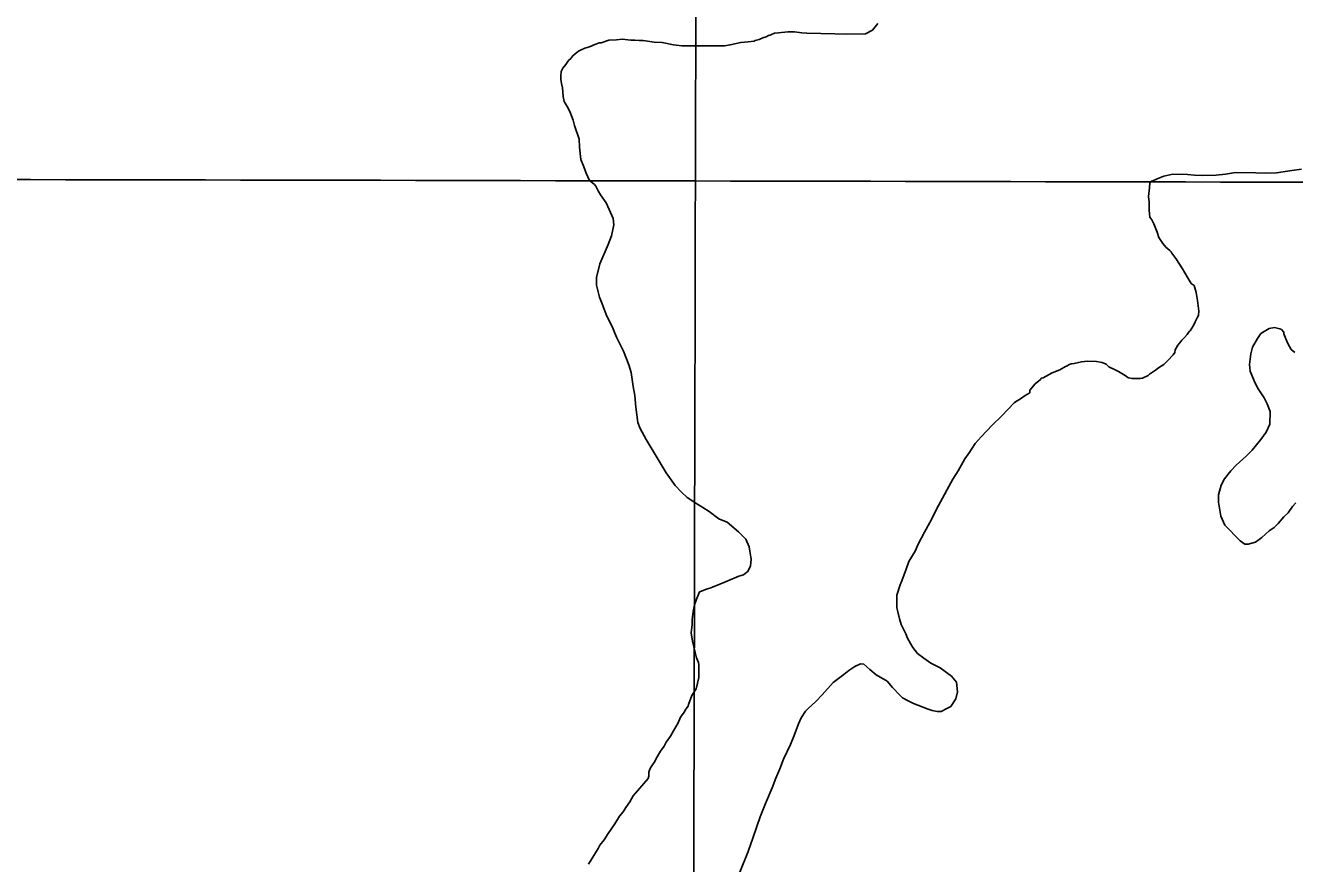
# Model space of a CAD drawing. Extents: x 3192986 to 3230865, y 867483 to 892886.
# Drawn here: x 3206104 to 3209065, y 883432 to 885386 of the extents above; entities that cross this region are included whole.
import ezdxf

# ---------------------------------------------------------------- set-up
doc = ezdxf.new("R2010")
doc.units = 0
doc.layers.add('V-GRID-MAJR', color=7, linetype='Continuous')
doc.layers.add('V-SITE-VEGE', color=7, linetype='Continuous')

msp = doc.modelspace()

# ---------------------------------------------------------------- linework, layer by layer
at = {"layer": 'V-GRID-MAJR'}
for points in [[(3207642.5, 872901.1), (3207654.8, 878960.7), (3207667.2, 885023.3), (3207679.5, 891086), (3207679.5, 891089.1)], [(3197214.9, 885046.1), (3202441, 885034.4), (3207667.2, 885023.3), (3212893.3, 885013.1), (3218119.5, 885003.6), (3223345.6, 884994.8), (3228571.8, 884986.9)]]:
    msp.add_spline(points, degree=3, dxfattribs=at)
at = {"layer": 'V-SITE-VEGE'}
for p, q in [((3209022.7, 885042.4), (3209058.6, 885047.5)), ((3209058.6, 885047.5), (3209081.2, 885051)), ((3208726.3, 885007), (3208727.4, 885019.3)), ((3208727.4, 885019.3), (3208730.3, 885023)), ((3208730.3, 885023), (3208734.1, 885023.9)), ((3208734.1, 885023.9), (3208744.5, 885028.5)), ((3208744.5, 885028.5), (3208759.7, 885034.8)), ((3208759.7, 885034.8), (3208767.2, 885035.7)), ((3208767.2, 885035.7), (3208781.4, 885039.2)), ((3208781.4, 885039.2), (3208815.3, 885038.7)), ((3208815.3, 885038.7), (3208831.3, 885036.6)), ((3208831.3, 885036.6), (3208850.2, 885036.4)), ((3208850.2, 885036.4), (3208882.2, 885036.8)), ((3208882.2, 885036.8), (3208903.9, 885039.4)), ((3208903.9, 885039.4), (3208927.5, 885042.8)), ((3208927.5, 885042.8), (3208974.6, 885042.1)), ((3208974.6, 885042.1), (3208998.2, 885041.8)), ((3208998.2, 885041.8), (3209022.7, 885042.4)), ((3208724.1, 884987.3), (3208726.3, 885007)), ((3208725.8, 884974.1), (3208724.1, 884987.3)), ((3208725.6, 884955.2), (3208725.8, 884974.1)), ((3208726.4, 884946.7), (3208725.6, 884955.2)), ((3208727.2, 884939.2), (3208726.4, 884946.7)), ((3208731.8, 884932.5), (3208727.2, 884939.2)), ((3208736.4, 884923), (3208731.8, 884932.5)), ((3208744.6, 884904.1), (3208736.4, 884923)), ((3208748.2, 884891.8), (3208744.6, 884904.1)), ((3208757.4, 884877.5), (3208748.2, 884891.8)), ((3208764.8, 884868.9), (3208757.4, 884877.5)), ((3208774.2, 884861.3), (3208764.8, 884868.9)), ((3208776.9, 884858.4), (3208774.2, 884861.3)), ((3208778.8, 884854.6), (3208776.9, 884858.4)), ((3208788, 884842.2), (3208778.8, 884854.6)), ((3208803.7, 884818.4), (3208788, 884842.2)), ((3208814.7, 884799.4), (3208803.7, 884818.4)), ((3208823.9, 884784.2), (3208814.7, 884799.4)), ((3208830.5, 884779.4), (3208823.9, 884784.2)), ((3208835.9, 884763.3), (3208830.5, 884779.4)), ((3208838.4, 884744.4), (3208835.9, 884763.3)), ((3208841.9, 884719.9), (3208838.4, 884744.4)), ((3208829.1, 884686.1), (3208833, 884694.6)), ((3208833, 884694.6), (3208838.8, 884705.8)), ((3208838.8, 884705.8), (3208840.8, 884709.5)), ((3208840.8, 884710.5), (3208841.9, 884719.9)), ((3208840.8, 884709.5), (3208840.8, 884710.5)), ((3208808, 884658.2), (3208814.7, 884665.6)), ((3208814.7, 884665.6), (3208819.5, 884672.2)), ((3208819.5, 884672.2), (3208821.4, 884674)), ((3208821.4, 884674), (3208829.1, 884686.1)), ((3208986.2, 884667.9), (3208978.5, 884655.7)), ((3209006.2, 884678.9), (3208986.2, 884667.9)), ((3209018.4, 884681.5), (3209006.2, 884678.9)), ((3209030.7, 884678.5), (3209018.4, 884681.5)), ((3209034.4, 884676.6), (3209030.7, 884678.5)), ((3209040, 884670.9), (3209034.4, 884676.6)), ((3209039.9, 884667.1), (3209040, 884670.9)), ((3209044.4, 884654.8), (3209039.9, 884667.1)), ((3208786.8, 884629.3), (3208792.7, 884640.5)), ((3208792.7, 884640.5), (3208796.5, 884645.2)), ((3208796.5, 884645.2), (3208799.4, 884648.9)), ((3208799.4, 884648.9), (3208802.2, 884651.7)), ((3208802.2, 884651.7), (3208808, 884658.2)), ((3208966.9, 884636.1), (3208962.9, 884620.2)), ((3208978.5, 884655.7), (3208966.9, 884636.1)), ((3209049, 884644.4), (3209044.4, 884654.8)), ((3209057.3, 884630.1), (3209049, 884644.4)), ((3208567.8, 884601.3), (3208582, 884603)), ((3208582, 884603), (3208602.7, 884602.7)), ((3208602.7, 884602.7), (3208611.2, 884600.7)), ((3208760, 884595.7), (3208769.5, 884605)), ((3208769.5, 884605), (3208782, 884618)), ((3208782, 884618), (3208785.8, 884623.6)), ((3208785.8, 884623.6), (3208786.8, 884629.3)), ((3208962.9, 884620.2), (3208959.7, 884595.7)), ((3209065.7, 884623.4), (3209057.3, 884630.1)), ((3208478.7, 884564), (3208499.6, 884575.9)), ((3208499.6, 884575.9), (3208517.6, 884583.2)), ((3208517.6, 884583.2), (3208530.9, 884590.5)), ((3208530.9, 884590.5), (3208533.8, 884591.5)), ((3208533.8, 884591.5), (3208537.6, 884594.2)), ((3208537.6, 884594.2), (3208544.2, 884597)), ((3208544.2, 884597), (3208550.8, 884597.8)), ((3208550.8, 884597.8), (3208567.8, 884601.3)), ((3208611.2, 884600.7), (3208615.9, 884599.7)), ((3208615.9, 884599.7), (3208625.2, 884595.8)), ((3208625.2, 884595.8), (3208631.8, 884590)), ((3208631.8, 884590), (3208646.7, 884583.2)), ((3208646.7, 884583.2), (3208654.2, 884579.4)), ((3208654.2, 884579.4), (3208670.1, 884569.7)), ((3208723.8, 884569.9), (3208726.7, 884572.7)), ((3208726.7, 884572.7), (3208740.9, 884581.9)), ((3208740.9, 884581.9), (3208747.6, 884587.4)), ((3208747.6, 884587.4), (3208760, 884595.7)), ((3208959.7, 884595.7), (3208961.4, 884579.7)), ((3208961.4, 884579.7), (3208970.5, 884556.9)), ((3208447.2, 884535.2), (3208459.7, 884550.1)), ((3208459.7, 884550.1), (3208472.1, 884560.3)), ((3208472.1, 884560.3), (3208474, 884563.1)), ((3208474, 884563.1), (3208478.7, 884564)), ((3208670.1, 884569.7), (3208675.7, 884564.9)), ((3208675.7, 884564.9), (3208678.5, 884563.9)), ((3208678.5, 884563.9), (3208685.1, 884562.9)), ((3208685.1, 884562.9), (3208704.9, 884562.6)), ((3208704.9, 884562.6), (3208710.5, 884563.5)), ((3208710.5, 884563.5), (3208723.8, 884569.9)), ((3208970.5, 884556.9), (3208978.7, 884540.8)), ((3208416.7, 884510.2), (3208423.4, 884513.9)), ((3208423.4, 884513.9), (3208436.7, 884523.1)), ((3208436.7, 884523.1), (3208447.2, 884529.6)), ((3208447.2, 884529.6), (3208447.2, 884535.2)), ((3208978.7, 884540.8), (3208994.4, 884517.9)), ((3208994.4, 884517.9), (3209000.8, 884503.7)), ((3208382.3, 884475.8), (3208411, 884505.6)), ((3208411, 884505.6), (3208416.7, 884510.2)), ((3209000.8, 884503.7), (3209008.1, 884485.7)), ((3209008.1, 884485.7), (3209007.7, 884456.5)), ((3208359.4, 884453.6), (3208382.3, 884475.8)), ((3209007.7, 884456.5), (3208998.9, 884437.8)), ((3208320.1, 884410.8), (3208333.5, 884426.6)), ((3208333.5, 884426.6), (3208359.4, 884453.6)), ((3208998.9, 884437.8), (3208986.4, 884420.1)), ((3208305.7, 884389.3), (3208320.1, 884410.8)), ((3208966.3, 884395.9), (3208952, 884381.9)), ((3208986.4, 884420.1), (3208966.3, 884395.9)), ((3208280.6, 884347.3), (3208296.1, 884375.3)), ((3208296.1, 884375.3), (3208305.7, 884389.3)), ((3208952, 884381.9), (3208929, 884360.6)), ((3208268, 884327.7), (3208280.6, 884347.3)), ((3208916.6, 884347.6), (3208901.3, 884328.9)), ((3208929, 884360.6), (3208916.6, 884347.6)), ((3208234.2, 884266.9), (3208268, 884327.7)), ((3208893.5, 884314), (3208887.5, 884291.4)), ((3208901.3, 884328.9), (3208893.5, 884314)), ((3208887.5, 884291.4), (3208887.3, 884274.5)), ((3208213.8, 884226.7), (3208234.2, 884266.9)), ((3208887.3, 884274.5), (3208893.4, 884241.4)), ((3209040.4, 884240.3), (3209049.9, 884249.5)), ((3209049.9, 884249.5), (3209060.5, 884264.5)), ((3209060.5, 884264.5), (3209068.2, 884272.8)), ((3208201.3, 884204.2), (3208213.8, 884226.7)), ((3208893.4, 884241.4), (3208902.5, 884220.6)), ((3208902.5, 884220.6), (3208937.8, 884184.3)), ((3209017.4, 884215.1), (3209027, 884224.4)), ((3209027, 884224.4), (3209040.4, 884240.3)), ((3208186.7, 884176.2), (3208201.3, 884204.2)), ((3208973.6, 884180.9), (3208988.8, 884192)), ((3208988.8, 884192), (3209006, 884207.8)), ((3209006, 884207.8), (3209017.4, 884215.1)), ((3208165.4, 884136), (3208179.9, 884160.3)), ((3208179.9, 884160.3), (3208186.7, 884176.2)), ((3208937.8, 884184.3), (3208949, 884176.6)), ((3208949, 884176.6), (3208956.6, 884176.4)), ((3208956.6, 884176.4), (3208973.6, 884180.9)), ((3208158.6, 884118.2), (3208165.4, 884136)), ((3208148.8, 884091), (3208158.6, 884118.2)), ((3208137, 884057.2), (3208144.9, 884081.6)), ((3208144.9, 884081.6), (3208148.8, 884091)), ((3208136.8, 884044), (3208137, 884057.2)), ((3208137.5, 884028), (3208136.8, 884044)), ((3208139.2, 884018.6), (3208137.5, 884028)), ((3208143.7, 884002.5), (3208139.2, 884018.6)), ((3208147.3, 883989.2), (3208143.7, 884002.5)), ((3208158.3, 883967.4), (3208147.3, 883989.2)), ((3208161.9, 883957), (3208158.3, 883967.4)), ((3208169.3, 883944.6), (3208161.9, 883957)), ((3208174.8, 883935.1), (3208169.3, 883944.6)), ((3208185, 883921.8), (3208174.8, 883935.1)), ((3208199.9, 883910.3), (3208185, 883921.8)), ((3208039.4, 883890.9), (3208052.7, 883897.3)), ((3208052.7, 883897.3), (3208060.2, 883896.3)), ((3208060.2, 883896.3), (3208074.2, 883883.8)), ((3208216.7, 883898.7), (3208199.9, 883910.3)), ((3208238.2, 883888.1), (3208216.7, 883898.7)), ((3207988.9, 883853.9), (3208013.7, 883872.4)), ((3208013.7, 883872.4), (3208025.1, 883881.7)), ((3208025.1, 883881.7), (3208039.4, 883890.9)), ((3208074.2, 883883.8), (3208089.1, 883871.4)), ((3208089.1, 883871.4), (3208114.3, 883856.9)), ((3208264.3, 883868.8), (3208238.2, 883888.1)), ((3208276.3, 883854.5), (3208264.3, 883868.8)), ((3207963.1, 883825.1), (3207988.9, 883853.9)), ((3208114.3, 883856.9), (3208127.3, 883842.5)), ((3208127.3, 883842.5), (3208144, 883824.4)), ((3208278.8, 883831.9), (3208276.3, 883854.5)), ((3207930.6, 883793.5), (3207947.8, 883809.3)), ((3207947.8, 883809.3), (3207963.1, 883825.1)), ((3208144, 883824.4), (3208150.5, 883817.7)), ((3208150.5, 883817.7), (3208163.6, 883810.9)), ((3208163.6, 883810.9), (3208175.7, 883805.1)), ((3208175.7, 883805.1), (3208210.4, 883791.4)), ((3208263.3, 883798.2), (3208274.8, 883815.9)), ((3208274.8, 883815.9), (3208278.8, 883831.9)), ((3207914.3, 883771.2), (3207923.9, 883787)), ((3207923.9, 883787), (3207930.6, 883793.5)), ((3208210.4, 883791.4), (3208219.8, 883788.4)), ((3208219.8, 883788.4), (3208231.1, 883786.4)), ((3208231.1, 883786.4), (3208240.5, 883786.3)), ((3208240.5, 883786.3), (3208255.7, 883793.6)), ((3208255.7, 883793.6), (3208263.3, 883798.2)), ((3207897.6, 883729.9), (3207907.5, 883757.1)), ((3207907.5, 883757.1), (3207914.3, 883771.2)), ((3207888.9, 883709.3), (3207897.6, 883729.9)), ((3207872.4, 883674.7), (3207888.9, 883709.3)), ((3207864.5, 883652.2), (3207872.4, 883674.7)), ((3207846, 883608.2), (3207854.8, 883630.7)), ((3207854.8, 883630.7), (3207864.5, 883652.2)), ((3207830.4, 883571.7), (3207846, 883608.2)), ((3207818.6, 883540.7), (3207830.4, 883571.7)), ((3207801.9, 883492.9), (3207818.6, 883540.7)), ((3207790.1, 883460.1), (3207801.9, 883492.9)), ((3207770.6, 883411.4), (3207790.1, 883460.1))]:
    msp.add_line(p, q, dxfattribs=at)
for points in [[(3208092.6, 885390.7), (3208080.1, 885374.8), (3208063.9, 885366.6), (3208020.6, 885365.3), (3207992.3, 885366.7), (3207927.3, 885367.6), (3207915.1, 885368.7), (3207898.2, 885370.8), (3207883.1, 885371.1), (3207861.4, 885368.5), (3207852, 885367.7), (3207844.4, 885365), (3207841.5, 885363.2), (3207837.7, 885362.3), (3207832.1, 885359.5), (3207824.5, 885356.8), (3207815.9, 885353.2), (3207806.5, 885350.5), (3207804.6, 885349.6), (3207790.4, 885347.9), (3207773.4, 885346.2), (3207747.9, 885341), (3207734.7, 885338.3), (3207701.7, 885338.8), (3207676.3, 885338.2), (3207635.8, 885338.8), (3207616, 885341), (3207589.7, 885346.1), (3207570.9, 885347.3), (3207545.5, 885350.5), (3207536.1, 885350.6), (3207525.7, 885351.7), (3207516.3, 885351.8), (3207496.5, 885354), (3207483.3, 885352.3), (3207465.4, 885351.6), (3207447.4, 885345.3), (3207442.7, 885345.3), (3207435.1, 885342.6), (3207432.3, 885341.7), (3207420, 885336.2), (3207409.5, 885332.6), (3207399.1, 885328.1), (3207394.4, 885326.2), (3207386.7, 885319.8), (3207381, 885315.1), (3207376.2, 885308.6), (3207371.4, 885304), (3207364.7, 885294.6), (3207358, 885286.2), (3207354.1, 885278.8), (3207353, 885267.5), (3207352.9, 885260.9), (3207354.7, 885250.5), (3207357.3, 885240.1), (3207358.9, 885220.3), (3207360.7, 885208.9), (3207368, 885196.6), (3207374.4, 885185.2), (3207381.7, 885165.3), (3207385.3, 885153)], [(3207385.3, 885153), (3207396.1, 885120.8), (3207396.8, 885102), (3207400.2, 885073.6), (3207406.5, 885056.6), (3207412, 885041.4), (3207420.2, 885024.4), (3207426.7, 885018.6), (3207431.4, 885014.8), (3207435.1, 885010.9), (3207440.6, 885000.5), (3207446.1, 884991), (3207459, 884972), (3207466.3, 884956.8), (3207475.5, 884935.9), (3207477.1, 884920.8), (3207471.1, 884895.5), (3207463.3, 884874.9), (3207443.8, 884829.9), (3207436.7, 884798), (3207436.5, 884780.1), (3207443.6, 884752.6), (3207450, 884736.5), (3207459.1, 884711.9), (3207465.5, 884698.6), (3207473.7, 884682.5), (3207477.3, 884672.1), (3207482.8, 884658.8), (3207489.2, 884646.5), (3207499.3, 884626.5), (3207512, 884594.3), (3207517.4, 884576.3), (3207521.7, 884544.2), (3207526.1, 884523.4), (3207528.5, 884496.1), (3207532.7, 884460.2), (3207538.2, 884446), (3207551.9, 884420.4), (3207598.9, 884342.4), (3207620.1, 884312.9), (3207635, 884297.6), (3207648, 884285.2), (3207668.5, 884271.7), (3207684.4, 884262), (3207699.3, 884252.4), (3207721.7, 884235.1), (3207731.1, 884231.2), (3207741.4, 884227.3), (3207767.4, 884205.3), (3207785.1, 884188.1), (3207792.4, 884170), (3207794.1, 884159.7), (3207797.6, 884141.7), (3207795.5, 884124.8), (3207788.7, 884111.7), (3207786.8, 884110.8), (3207779.2, 884105.2), (3207768.8, 884101.6), (3207743.2, 884090.7), (3207724.2, 884083.4), (3207703.4, 884074.3), (3207693, 884071.6), (3207678.8, 884066.1), (3207676.9, 884065.2), (3207673.9, 884057.7), (3207670, 884048.4), (3207665.1, 884035.2), (3207662.1, 884019.3), (3207659.9, 884000.5), (3207659.7, 883989.2), (3207657.6, 883969.4), (3207660.1, 883950.5), (3207666.3, 883924), (3207669.9, 883911.7), (3207674.5, 883900.4), (3207675.3, 883894.7), (3207674.9, 883865.5), (3207668.9, 883839.2), (3207659.2, 883823.3), (3207651.4, 883802.7), (3207650.4, 883798.9), (3207644.7, 883791.5), (3207640.8, 883785), (3207632.1, 883772.8), (3207627.2, 883759.7), (3207615.7, 883741), (3207608.9, 883728.9), (3207599.3, 883714.9), (3207594.4, 883705.5), (3207585.8, 883693.4), (3207578, 883680.3), (3207571.3, 883667.2), (3207568.4, 883664.4), (3207562.6, 883655.1), (3207559.7, 883649.5), (3207558.7, 883644.8), (3207558.6, 883635.4), (3207556.6, 883629.7), (3207522.1, 883589.8), (3207514.5, 883575.7), (3207505, 883562.5)], [(3207505, 883562.5), (3207502.2, 883558.8), (3207498.4, 883552.2), (3207489.9, 883541.8), (3207479.5, 883524), (3207463.4, 883501.4), (3207453.9, 883487.3), (3207444.4, 883474.2), (3207440.6, 883466.7), (3207434, 883456.3), (3207417.9, 883430)]]:
    msp.add_lwpolyline(points, dxfattribs=at)

doc.saveas('drawing.dxf')
